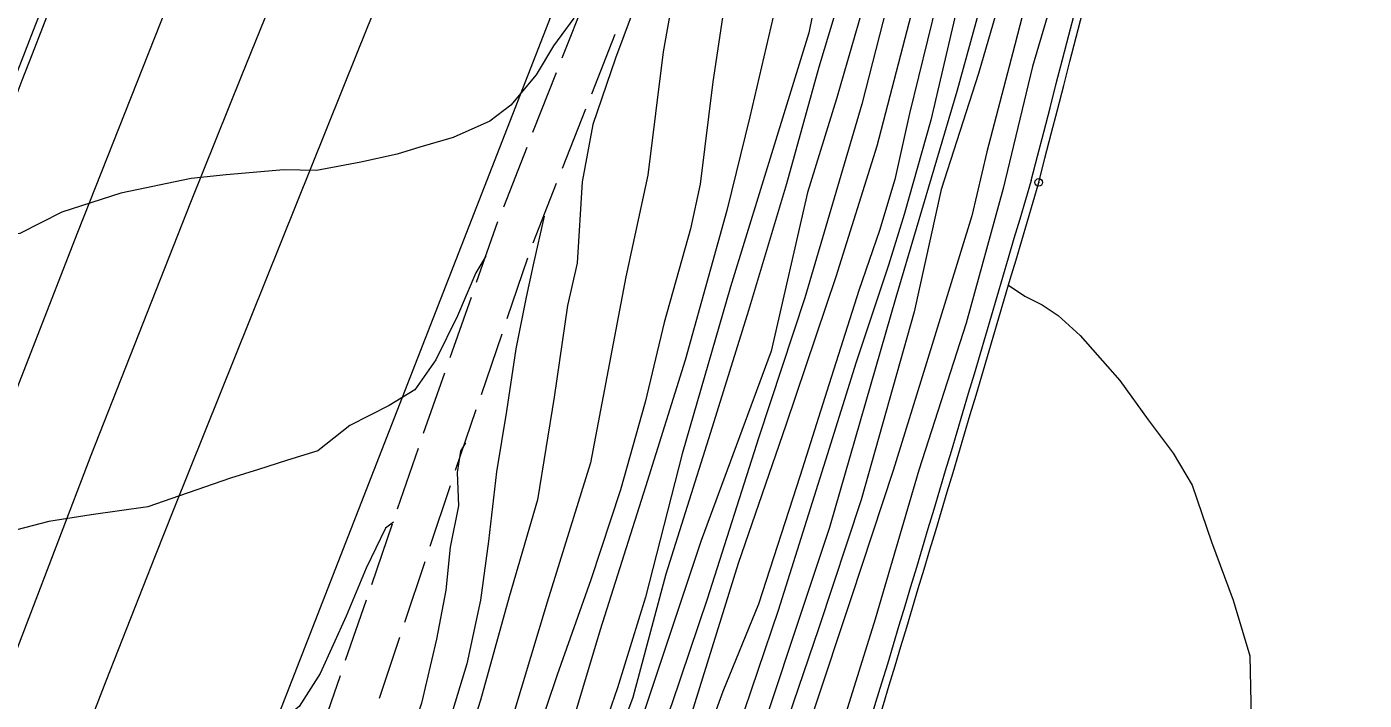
# Model space of a CAD drawing. Extents: x 2361284 to 2366480, y 6976556 to 6985346.
# Drawn here: x 2365200.9 to 2365368, y 6980709.8 to 6980794 of the extents above; entities that cross this region are included whole.
import ezdxf

# ---------------------------------------------------------------- set-up
doc = ezdxf.new("R2010")
doc.units = 0
doc.header["$LTSCALE"] = 1.9
doc.header["$PDMODE"] = 32
doc.header["$PDSIZE"] = 0.95
for name, color, linetype, lineweight in [('12', 7, 'Continuous', 13), ('13', 7, 'Continuous', 13), ('14', 7, 'Continuous', 13), ('3', 7, 'Continuous', 13), ('6', 7, 'Continuous', 13)]:
    doc.layers.add(name, color=color, linetype=linetype, lineweight=lineweight)

msp = doc.modelspace()

# ---------------------------------------------------------------- linework, layer by layer
at = {"layer": '12'}
for points in [[(2365294.17, 6980827.539), (2365291.891, 6980816.876), (2365289.183, 6980804.02), (2365286.604, 6980787.074), (2365285.036, 6980774.318), (2365283.849, 6980768.727), (2365280.54, 6980757.035), (2365278.185, 6980747.072), (2365275.089, 6980736.113), (2365271.375, 6980724.876), (2365267.167, 6980713.006), (2365261.857, 6980697.204), (2365257.85, 6980685.405), (2365253.789, 6980675.066), (2365249.285, 6980664.752), (2365244.944, 6980655.421), (2365240.165, 6980645.795), (2365236.229, 6980639.117), (2365230.357, 6980632.031), (2365230.258, 6980631.85)], [(2365313.552, 6980816.852), (2365305.242, 6980784.301), (2365298.122, 6980760.083), (2365292.386, 6980742.697), (2365285.918, 6980722.474), (2365281.483, 6980709.401), (2365278.491, 6980701.262), (2365273.462, 6980690.474), (2365267.354, 6980676.555), (2365262.812, 6980663.031), (2365257.81, 6980650.693), (2365251.42, 6980636.911), (2365245.186, 6980625.792), (2365237.196, 6980615.155), (2365233.971, 6980610.414)], [(2365326.024, 6980809.43), (2365319.807, 6980788.1), (2365315.123, 6980773.634), (2365311.789, 6980758.343), (2365305.142, 6980734.878), (2365299.844, 6980718.896), (2365295.358, 6980705.683), (2365291.229, 6980692.973), (2365286.902, 6980681.071), (2365282.876, 6980670.203), (2365276.712, 6980656.893), (2365268.248, 6980638.261), (2365262.47, 6980624.377), (2365252.823, 6980610.413), (2365248.515, 6980604.812), (2365245.323, 6980600.873)]]:
    msp.add_lwpolyline(points, dxfattribs=at)
at = {"layer": '13'}
for points in [[(2365294.745, 6980842.745), (2365292.106, 6980835.299), (2365290.306, 6980829.962), (2365286.834, 6980819.638), (2365284.598, 6980809.926), (2365281.539, 6980797.117), (2365280.429, 6980790.846), (2365278.506, 6980775.416), (2365275.776, 6980762.71), (2365271.346, 6980739.497), (2365265.921, 6980722.084), (2365260.599, 6980704.382), (2365255.559, 6980688.744), (2365252.444, 6980679.704), (2365247.404, 6980667.005), (2365240.64, 6980651.59), (2365234.293, 6980640.688), (2365230.667, 6980635.034)], [(2365325.266, 6980815.563), (2365317.117, 6980785.884), (2365309.462, 6980760.161), (2365301.195, 6980731.43), (2365289.721, 6980696.929), (2365277.872, 6980665.325), (2365271.885, 6980651.878), (2365258.127, 6980625.845), (2365250.443, 6980613.491), (2365245.171, 6980606.34), (2365238.166, 6980598.383), (2365232.316, 6980588.857), (2365229.666, 6980581.522), (2365230.387, 6980577.318), (2365230.229, 6980573.967)], [(2365302.879, 6980814.06), (2365298.608, 6980793.179), (2365294.444, 6980779.709), (2365288.828, 6980761.474), (2365282.806, 6980740.636), (2365278.217, 6980722.721), (2365274.704, 6980711.388), (2365266.839, 6980688.661), (2365259.596, 6980673.141), (2365253.932, 6980659.996), (2365247.844, 6980648.019), (2365241.716, 6980636.239), (2365236.17, 6980627.387), (2365230.522, 6980618.862), (2365225.745, 6980613.096), (2365221.864, 6980605.919), (2365218.754, 6980599.51), (2365215.908, 6980593.862), (2365214.228, 6980589.655), (2365214.107, 6980583.384), (2365214.575, 6980578.338), (2365215.618, 6980573.898)], [(2365332.574, 6980809.463), (2365326.539, 6980788.994), (2365322.873, 6980773.738), (2365318.253, 6980756.944), (2365312.367, 6980738.587), (2365306.884, 6980719.983), (2365302.828, 6980706.914), (2365298.197, 6980693.279), (2365293.235, 6980680.812), (2365286.316, 6980662.834), (2365280.722, 6980649.591), (2365273.943, 6980634.585), (2365269.935, 6980624.958), (2365264.316, 6980616.423), (2365259.012, 6980608.402), (2365254.275, 6980601.848), (2365248.173, 6980595.598), (2365242.512, 6980589.354), (2365241.037, 6980586.73), (2365239.02, 6980583.221), (2365237.015, 6980579.562), (2365236.509, 6980577.779), (2365237.108, 6980574.002)], [(2365329.155, 6980810.43), (2365324.323, 6980791.683), (2365320.86, 6980778.35), (2365318.986, 6980770.352), (2365313.135, 6980751.434), (2365309.167, 6980738.557), (2365303.919, 6980722.625), (2365299.164, 6980708.369), (2365295.41, 6980697.113), (2365289.77, 6980680.219), (2365284.707, 6980665.91), (2365279.142, 6980651.666), (2365272.309, 6980639.21), (2365267.457, 6980628.944), (2365261.286, 6980617.364), (2365254.299, 6980607.707), (2365251.49, 6980603.291), (2365250.077, 6980600.388)], [(2365308.485, 6980807.143), (2365302.086, 6980784.952), (2365298.447, 6980773.255), (2365293.904, 6980753.421), (2365285.18, 6980729.777), (2365275.349, 6980700.332), (2365264.67, 6980675.88), (2365257.259, 6980659.209), (2365251.046, 6980643.679), (2365244.422, 6980630.415), (2365238.107, 6980620.354), (2365233.689, 6980613.831)], [(2365319.195, 6980805.155), (2365313.851, 6980782.283), (2365310.524, 6980770.521), (2365308.564, 6980764.162), (2365304.539, 6980752.082), (2365300.715, 6980739.826), (2365294.792, 6980721.038), (2365289.724, 6980706.069)], [(2365304.094, 6980803.041), (2365299.858, 6980788.931), (2365295.826, 6980774.321), (2365291.066, 6980758.526), (2365286.35, 6980743.3), (2365280.769, 6980725.605), (2365276.646, 6980710.176), (2365270.324, 6980693.364), (2365262.53, 6980675.869), (2365257.999, 6980664.545), (2365253.836, 6980654.266), (2365248.204, 6980641.771), (2365242.937, 6980631.9), (2365237.989, 6980624.394), (2365232.617, 6980617.131), (2365226.982, 6980609.228), (2365222.445, 6980601.535), (2365218.928, 6980594.9), (2365217.282, 6980590.314), (2365215.945, 6980584.711), (2365215.811, 6980582), (2365217.363, 6980576.484), (2365217.608, 6980573.907)], [(2365271.942, 6980799.856), (2365271.185, 6980798.509), (2365269.247, 6980795.05), (2365266.72, 6980791.566), (2365264.555, 6980787.965), (2365261.4, 6980784.175), (2365258.78, 6980782.16), (2365254.21, 6980780.136), (2365250.01, 6980778.906), (2365247.198, 6980778.049), (2365242.668, 6980777.036), (2365237.137, 6980775.994), (2365233.056, 6980776.085), (2365225.842, 6980775.465), (2365221.476, 6980775.024), (2365212.693, 6980773.17), (2365205.294, 6980770.811), (2365200.06, 6980768.131), (2365192.482, 6980766.859)], [(2365312.707, 6980800.693), (2365307.112, 6980779.049), (2365301.987, 6980762.71), (2365295.722, 6980744.218), (2365289.806, 6980726.931), (2365283.8, 6980707.653), (2365280.802, 6980699.064), (2365274.047, 6980683.779), (2365266.63, 6980665.348), (2365259.722, 6980648.292), (2365255.148, 6980638.297), (2365250.021, 6980629.488), (2365244.928, 6980622.43), (2365240.141, 6980615.703), (2365237.081, 6980610.484)], [(2365277.586, 6980798.45), (2365274.456, 6980790.029), (2365271.644, 6980781.762), (2365270.292, 6980774.578), (2365269.669, 6980764.432), (2365268.479, 6980759.141), (2365266.797, 6980747.703), (2365264.729, 6980734.894), (2365261.194, 6980722.759), (2365257.598, 6980709.865), (2365252.635, 6980694.356), (2365249.188, 6980683.443), (2365244.327, 6980668.776), (2365239.885, 6980657.423), (2365234.237, 6980646.619), (2365229.366, 6980638.271), (2365224.175, 6980631.023), (2365217.24, 6980620.986), (2365212.97, 6980612.544), (2365208.439, 6980604.191), (2365205.039, 6980595.718), (2365204.145, 6980588.709), (2365205.305, 6980582.45), (2365205.657, 6980573.843)], [(2365294.455, 6980796.439), (2365291.236, 6980782.728), (2365288.367, 6980771.03), (2365283.185, 6980752.329), (2365278.226, 6980736.482), (2365272.554, 6980718.647), (2365268.453, 6980705.037), (2365263.713, 6980690.301), (2365258.089, 6980676.077), (2365252.296, 6980662.681), (2365246.628, 6980649.757), (2365241.067, 6980639.323), (2365234.716, 6980629.933), (2365226.557, 6980619.204), (2365222.397, 6980611.864), (2365218.77, 6980605.229), (2365215.368, 6980599.148), (2365212.892, 6980594.513), (2365210.995, 6980588.865), (2365211.855, 6980585.753), (2365211.454, 6980580.529), (2365212.518, 6980573.878)], [(2365314.562, 6980796.841), (2365311.204, 6980783.138), (2365309.372, 6980774.869), (2365307.422, 6980768.512), (2365304.873, 6980761.037), (2365300.853, 6980748.437), (2365297.533, 6980737.916), (2365292.315, 6980721.835), (2365287.878, 6980710.943), (2365284.877, 6980702.693)], [(2365265.553, 6980770.304), (2365264.2, 6980764.22), (2365263.319, 6980760.182), (2365262.03, 6980753.718), (2365260.854, 6980745.957), (2365259.616, 6980738.376), (2365258.618, 6980729.715), (2365257.609, 6980722.345), (2365255.895, 6980714.409), (2365252.675, 6980703.857), (2365248.009, 6980689.562), (2365242.991, 6980675.724), (2365238.188, 6980662.316), (2365232.185, 6980650.02), (2365226.448, 6980640.174), (2365220.666, 6980631.938), (2365213.907, 6980621.335), (2365209.702, 6980612.323), (2365205.868, 6980602.117), (2365203.528, 6980595.824), (2365201.847, 6980588.638), (2365201.938, 6980584.318), (2365202.71, 6980579.945), (2365203.267, 6980573.83)], [(2365258.25, 6980765.294), (2365257.031, 6980763.212), (2365254.721, 6980757.86), (2365252.033, 6980752.373), (2365249.418, 6980748.628), (2365246.177, 6980746.637), (2365241.3, 6980744.161), (2365237.27, 6980741.003), (2365233.371, 6980739.786), (2365229.882, 6980738.683), (2365226.392, 6980737.58), (2365219.993, 6980735.369), (2365216.045, 6980734.011), (2365208.995, 6980733.004), (2365203.681, 6980732.184), (2365197.577, 6980730.604), (2365190.213, 6980728.894), (2365183.066, 6980727.406), (2365177.514, 6980727.594)], [(2365323.568, 6980761.705), (2365325.591, 6980760.314), (2365327.752, 6980759.214), (2365329.765, 6980757.883), (2365332.488, 6980755.389), (2365337.462, 6980749.785), (2365340.99, 6980744.859), (2365344.108, 6980740.719), (2365346.506, 6980736.722), (2365348.904, 6980729.633), (2365351.623, 6980722.339), (2365353.69, 6980715.399), (2365353.854, 6980707.569)], [(2365255.742, 6980741.989), (2365255.092, 6980740.963), (2365254.698, 6980738.269), (2365254.847, 6980734.11), (2365253.816, 6980728.979), (2365253.257, 6980723.593), (2365252.115, 6980717.472), (2365250.23, 6980709.484), (2365247.294, 6980700.636), (2365245.544, 6980695.419), (2365242.933, 6980687.014), (2365241.341, 6980680.978), (2365240.19, 6980675.787), (2365236.712, 6980665.023), (2365232.96, 6980656.807), (2365226.065, 6980646.791), (2365220.419, 6980639.036), (2365215.825, 6980632.062), (2365212.209, 6980626.309), (2365208.673, 6980620.594), (2365206.604, 6980615.124), (2365203.932, 6980606.958), (2365201.729, 6980601.058), (2365200.291, 6980595.593)], [(2365246.725, 6980732.093), (2365245.722, 6980731.332), (2365243.309, 6980726.349), (2365240.826, 6980720.355), (2365237.564, 6980713.195), (2365234.973, 6980709.069), (2365230.189, 6980705.323), (2365227.189, 6980703.175), (2365224.018, 6980701.154), (2365220.232, 6980699.638), (2365217.659, 6980698.964), (2365213.112, 6980698.541), (2365209.217, 6980698.094), (2365205.009, 6980697.704), (2365198.229, 6980696.759), (2365189.582, 6980695.377), (2365179.182, 6980693.068), (2365163.47, 6980690.158)]]:
    msp.add_lwpolyline(points, dxfattribs=at)
at = {"layer": '14'}
for points in [[(2365297.936, 6980994.184), (2365283.262, 6980958.163), (2365254.143, 6980886.03), (2365233.197, 6980833.733), (2365222.795, 6980807.557), (2365207.286, 6980768.255), (2365184.249, 6980709.207), (2365178.491, 6980694.216), (2365167.203, 6980664.152), (2365156.168, 6980633.994), (2365148.921, 6980613.849), (2365134.607, 6980573.488)], [(2365147.817, 6980573.543), (2365158.799, 6980605.441), (2365164.417, 6980621.343), (2365173.049, 6980645.127), (2365188.833, 6980687.564), (2365196.823, 6980708.742), (2365208.984, 6980740.441), (2365221.412, 6980772.035), (2365227.745, 6980787.785), (2365274.229, 6980902.323), (2365309.972, 6980990.548)], [(2365257.507, 6980828.741), (2365242.215, 6980790.755), (2365219.308, 6980733.762), (2365216.964, 6980727.895), (2365215.412, 6980723.979), (2365212.332, 6980716.139), (2365210.804, 6980712.214), (2365207.772, 6980704.356), (2365204.768, 6980696.486), (2365202.78, 6980691.234), (2365201.461, 6980687.73), (2365198.839, 6980680.717), (2365197.372, 6980676.769), (2365194.455, 6980668.866), (2365191.559, 6980660.955), (2365189.639, 6980655.678), (2365185.823, 6980645.113), (2365182.979, 6980637.182), (2365181.09, 6980631.892), (2365177.33, 6980621.306), (2365171.724, 6980605.414), (2365168.002, 6980594.813), (2365160.577, 6980573.605)]]:
    msp.add_lwpolyline(points, dxfattribs=at)
at = {"layer": '3'}
msp.add_line((2365326.405, 6980774.79), (2365326.397, 6980774.762), dxfattribs=at)
msp.add_lwpolyline([(2365340.683, 6980980.049), (2365304.983, 6980892.575), (2365271.832, 6980809.295), (2365230.509, 6980703.226), (2365190.393, 6980598.439), (2365181.937, 6980573.718)], dxfattribs=at)
for centre, radius, start, end in [((2373309.794, 6977626.431), 8725.881, 157.22008, 160.26162), ((2373309.794, 6977626.431), 8724.921, 157.22008, 160.26162), ((2372717.897, 6977876.826), 8062.239, 157.21557, 160.45692), ((2372717.897, 6977876.826), 8061.279, 157.21557, 160.45692), ((2346149.265, 6985739.58), 19809.387, 345.48523, 346.06323), ((2346149.265, 6985739.58), 19810.347, 345.48523, 346.06323), ((2358484.178, 6982775.384), 7128.706, 342.40562, 343.70164), ((2358484.177, 6982775.384), 7129.666, 342.40563, 343.70164)]:
    msp.add_arc(centre, radius, start, end, dxfattribs=at)
msp.add_point((2365327.326, 6980774.521), dxfattribs=at)
at = {"layer": '6'}
for p, q in [((2365270.704, 6980797.494), (2365267.775, 6980790.046)), ((2365271.498, 6980785.581), (2365274.418, 6980793.029)), ((2365267.043, 6980788.188), (2365264.113, 6980780.74)), ((2365267.846, 6980776.276), (2365270.765, 6980783.724)), ((2365263.381, 6980778.883), (2365260.462, 6980771.435)), ((2365264.194, 6980766.97), (2365267.114, 6980774.418)), ((2365259.729, 6980769.578), (2365257.082, 6980762.033)), ((2365260.944, 6980757.509), (2365263.532, 6980765.084)), ((2365256.42, 6980760.146), (2365253.771, 6980752.6)), ((2365257.714, 6980748.037), (2365260.302, 6980755.613)), ((2365253.109, 6980750.713), (2365250.46, 6980743.169)), ((2365254.495, 6980738.567), (2365257.073, 6980746.141)), ((2365249.808, 6980741.282), (2365247.21, 6980733.717)), ((2365251.314, 6980729.085), (2365253.853, 6980736.671)), ((2365246.558, 6980731.821), (2365243.969, 6980724.255)), ((2365248.144, 6980719.605), (2365250.682, 6980727.189)), ((2365243.317, 6980722.359), (2365240.719, 6980714.795)), ((2365244.974, 6980710.125), (2365247.512, 6980717.709)), ((2365240.077, 6980712.899), (2365237.449, 6980705.342))]:
    msp.add_line(p, q, dxfattribs=at)

doc.saveas('drawing.dxf')
